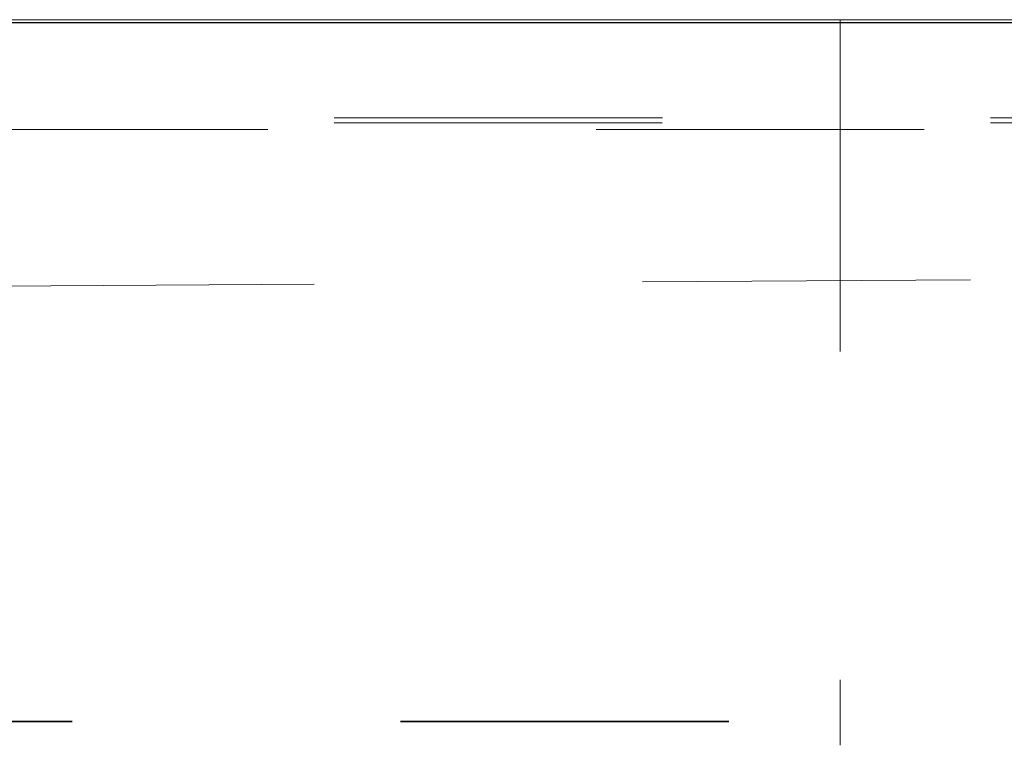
# Model space of a CAD drawing. Header units: metres. Extents: x -16.9 to 14.1, y -10.1 to 10.9.
# Tile 545 of 656: x -7.623 to -7.323, y 7.105 to 7.326. Entities that reach past the tile are written whole.
import ezdxf

# ---------------------------------------------------------------- set-up
doc = ezdxf.new("R2010")
doc.units = ezdxf.units.M
doc.linetypes.add('Ligne de quadrillage', pattern=[0.022225, 0.0127, -0.003175, 0.003175, -0.003175])
doc.linetypes.add('Tiret', pattern=[0.00635, 0.003175, -0.003175])
for name, color, linetype, lineweight in [('A-WALL', 113, 'Continuous', 25), ('S-BEAM', 12, 'Continuous', 18), ('S-BEAM-HDLN', 1, 'Tiret', 18), ('S-GRID', 1, 'Continuous', 9)]:
    doc.layers.add(name, color=color, linetype=linetype, lineweight=lineweight)

msp = doc.modelspace()

# ---------------------------------------------------------------- linework, layer by layer
at = {"layer": 'A-WALL'}
msp.add_line((5.95511, 7.32525), (-8.75675, 7.32525), dxfattribs=at)
at = {"layer": 'S-BEAM'}
for p, q in [((-15.11773, 7.32625), (12.22454, 7.32625)), ((-7.37282, 7.32625), (-7.37282, 7.32525))]:
    msp.add_line(p, q, dxfattribs=at)
at = {"layer": 'S-BEAM-HDLN'}
for p, q in [((-7.37282, 7.32521), (-7.37282, 7.10529)), ((12.17298, 7.2964), (-15.04723, 7.2964)), ((12.17295, 7.29484), (-15.04725, 7.29484)), ((-15.04725, 7.29284), (12.17295, 7.29284))]:
    msp.add_line(p, q, dxfattribs=at)
at = {"layer": 'S-BEAM-HDLN', "lineweight": 35}
msp.add_line((-14.90682, 7.11259), (12.09015, 7.11259), dxfattribs=at)
at = {"layer": 'S-GRID', "linetype": 'Ligne de quadrillage'}
msp.add_line((2.06667, 7.30871), (-16.11272, 7.1895), dxfattribs=at)

doc.saveas('drawing.dxf')
